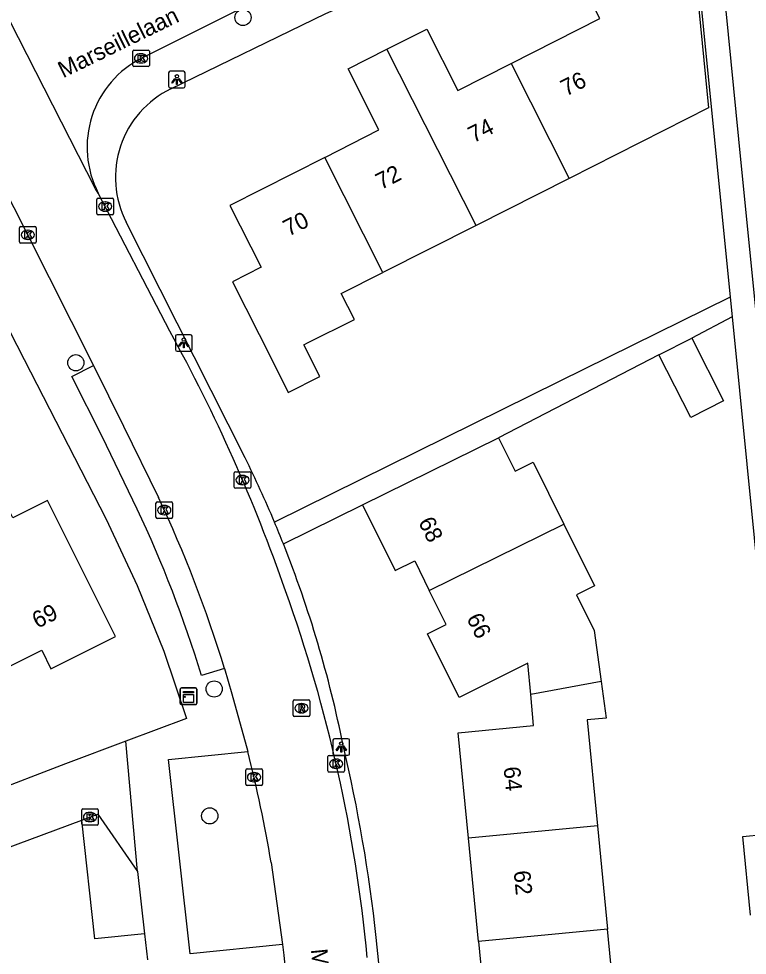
# Model space of a CAD drawing. Extents: x 158461 to 159795, y 387220 to 388672.
# Drawn here: x 159057.5 to 159101.4, y 387931.9 to 387988.4 of the extents above; entities that cross this region are included whole.
import ezdxf

# ---------------------------------------------------------------- set-up
doc = ezdxf.new("R2010")
doc.units = 0
for name, color, linetype in [('IMGEO_Boom', 7, 'Continuous'), ('IMGEO_Groenvoorziening', 7, 'Continuous'), ('IMGEO_Kast', 7, 'Continuous'), ('IMGEO_Kolk', 7, 'Continuous'), ('IMGEO_Lichtpunt', 7, 'Continuous'), ('IMGEO_Openbare_ruimte_label', 7, 'Continuous'), ('IMGEO_Pand', 7, 'Continuous'), ('IMGEO_Pand_nummerreeks', 7, 'Continuous'), ('IMGEO_Rijbaan_lokaal_open', 7, 'Continuous'), ('IMGEO_Rioolput', 7, 'Continuous'), ('IMGEO_Voetpad_open', 7, 'Continuous')]:
    doc.layers.add(name, color=color, linetype=linetype)

msp = doc.modelspace()

# ---------------------------------------------------------------- linework, layer by layer
at = {"layer": 'IMGEO_Boom'}
for centre in [(159070.987, 387988.428), (159060.908, 387967.606), (159069.251, 387947.931), (159068.986, 387940.277)]:
    msp.add_circle(centre, 0.489, dxfattribs=at)
at = {"layer": 'IMGEO_Groenvoorziening'}
msp.add_lwpolyline([(159065.045, 387933.171), (159062.058, 387932.868), (159061.262, 387940.022)], dxfattribs=at)
at = {"layer": 'IMGEO_Kast'}
for p, q in [((159067.203, 387947.067), (159067.203, 387947.908)), ((159067.203, 387947.908), (159067.203, 387947.067)), ((159067.278, 387947.992), (159068.119, 387947.992)), ((159068.119, 387947.992), (159067.278, 387947.992)), ((159068.203, 387947.917), (159068.203, 387947.076)), ((159068.203, 387947.076), (159068.203, 387947.917)), ((159068.128, 387946.992), (159067.287, 387946.992)), ((159067.287, 387946.992), (159068.128, 387946.992))]:
    msp.add_line(p, q, dxfattribs=at)
for points in [[(159067.398, 387947.782), (159067.998, 387947.782), (159067.998, 387947.697), (159067.398, 387947.697), (159067.398, 387947.782)], [(159067.398, 387947.607), (159067.998, 387947.607), (159067.998, 387947.118), (159067.398, 387947.118), (159067.398, 387947.607)]]:
    msp.add_lwpolyline(points, dxfattribs=at)
msp.add_circle((159067.482, 387947.456), 0.0377, dxfattribs=at)
for centre, start, end in [((159067.281, 387947.914), 92.4484, 184.2845), ((159067.281, 387947.914), 92.4484, 184.2845), ((159068.125, 387947.914), 2.4484, 94.2845), ((159068.125, 387947.914), 2.4484, 94.2845), ((159067.281, 387947.07), 182.4484, 274.2845), ((159067.281, 387947.07), 182.4484, 274.2845), ((159068.125, 387947.07), 272.4484, 4.2845), ((159068.125, 387947.07), 272.4484, 4.2845)]:
    msp.add_arc(centre, 0.0779, start, end, dxfattribs=at)
at = {"layer": 'IMGEO_Kolk'}
for p, q in [((159064.341, 387985.538), (159064.341, 387986.39)), ((159064.416, 387986.464), (159065.268, 387986.464)), ((159065.342, 387986.39), (159065.342, 387985.538)), ((159064.829, 387986.244), (159064.854, 387986.244)), ((159065.268, 387985.464), (159064.416, 387985.464)), ((159064.852, 387985.684), (159064.827, 387985.684)), ((159062.18, 387976.6), (159062.18, 387977.452)), ((159062.255, 387977.526), (159063.107, 387977.526)), ((159062.668, 387977.306), (159062.693, 387977.306)), ((159063.181, 387977.452), (159063.181, 387976.6)), ((159062.691, 387976.746), (159062.666, 387976.746)), ((159063.107, 387976.526), (159062.255, 387976.526)), ((159057.513, 387974.894), (159057.513, 387975.746)), ((159057.588, 387975.82), (159058.44, 387975.82)), ((159058.001, 387975.6), (159058.026, 387975.6)), ((159058.514, 387975.746), (159058.514, 387974.894)), ((159058.024, 387975.04), (159057.999, 387975.04)), ((159058.44, 387974.82), (159057.588, 387974.82)), ((159070.462, 387960.106), (159070.462, 387960.958)), ((159070.537, 387961.032), (159071.389, 387961.032)), ((159071.463, 387960.958), (159071.463, 387960.106)), ((159070.95, 387960.812), (159070.975, 387960.812)), ((159071.389, 387960.032), (159070.537, 387960.032)), ((159070.973, 387960.252), (159070.948, 387960.252)), ((159065.817, 387959.218), (159066.669, 387959.218)), ((159065.742, 387958.292), (159065.742, 387959.144)), ((159066.23, 387958.998), (159066.255, 387958.998)), ((159066.743, 387959.144), (159066.743, 387958.292)), ((159066.669, 387958.218), (159065.817, 387958.218)), ((159066.253, 387958.438), (159066.228, 387958.438)), ((159076.182, 387943.922), (159077.034, 387943.922)), ((159076.107, 387942.996), (159076.107, 387943.848)), ((159076.595, 387943.702), (159076.62, 387943.702)), ((159077.108, 387943.848), (159077.108, 387942.996)), ((159071.158, 387942.185), (159071.158, 387943.037)), ((159071.233, 387943.111), (159072.085, 387943.111)), ((159071.646, 387942.891), (159071.671, 387942.891)), ((159072.159, 387943.037), (159072.159, 387942.185)), ((159077.034, 387942.922), (159076.182, 387942.922)), ((159076.618, 387943.142), (159076.593, 387943.142)), ((159071.669, 387942.331), (159071.644, 387942.331)), ((159072.085, 387942.111), (159071.233, 387942.111)), ((159061.263, 387939.782), (159061.263, 387940.634)), ((159061.338, 387940.708), (159062.19, 387940.708)), ((159062.264, 387940.634), (159062.264, 387939.782)), ((159061.751, 387940.488), (159061.776, 387940.488)), ((159062.19, 387939.708), (159061.338, 387939.708)), ((159061.774, 387939.928), (159061.749, 387939.928))]:
    msp.add_line(p, q, dxfattribs=at)
for points in [[(159064.341, 387985.538), (159064.341, 387986.39)], [(159064.416, 387986.464), (159065.268, 387986.464)], [(159065.342, 387986.39), (159065.342, 387985.538)], [(159064.662, 387986.164), (159064.785, 387986.164), (159064.785, 387986.013), (159064.915, 387986.164), (159065.079, 387986.164), (159064.933, 387986.013), (159065.086, 387985.764), (159064.934, 387985.764), (159064.849, 387985.928), (159064.785, 387985.861), (159064.785, 387985.764), (159064.662, 387985.764), (159064.662, 387986.164)], [(159065.268, 387985.464), (159064.416, 387985.464)], [(159062.18, 387976.6), (159062.18, 387977.452)], [(159062.255, 387977.526), (159063.107, 387977.526)], [(159063.181, 387977.452), (159063.181, 387976.6)], [(159062.501, 387977.226), (159062.624, 387977.226), (159062.624, 387977.075), (159062.754, 387977.226), (159062.918, 387977.226), (159062.772, 387977.075), (159062.925, 387976.826), (159062.773, 387976.826), (159062.688, 387976.99), (159062.624, 387976.923), (159062.624, 387976.826), (159062.501, 387976.826), (159062.501, 387977.226)], [(159063.107, 387976.526), (159062.255, 387976.526)], [(159057.513, 387974.894), (159057.513, 387975.746)], [(159057.588, 387975.82), (159058.44, 387975.82)], [(159058.514, 387975.746), (159058.514, 387974.894)], [(159057.834, 387975.52), (159057.957, 387975.52), (159057.957, 387975.369), (159058.087, 387975.52), (159058.251, 387975.52), (159058.105, 387975.369), (159058.258, 387975.12), (159058.106, 387975.12), (159058.021, 387975.284), (159057.957, 387975.217), (159057.957, 387975.12), (159057.834, 387975.12), (159057.834, 387975.52)], [(159058.44, 387974.82), (159057.588, 387974.82)], [(159070.462, 387960.106), (159070.462, 387960.958)], [(159070.537, 387961.032), (159071.389, 387961.032)], [(159071.463, 387960.958), (159071.463, 387960.106)], [(159070.783, 387960.732), (159070.906, 387960.732), (159070.906, 387960.581), (159071.036, 387960.732), (159071.2, 387960.732), (159071.054, 387960.581), (159071.207, 387960.332), (159071.055, 387960.332), (159070.97, 387960.496), (159070.906, 387960.429), (159070.906, 387960.332), (159070.783, 387960.332), (159070.783, 387960.732)], [(159071.389, 387960.032), (159070.537, 387960.032)], [(159065.817, 387959.218), (159066.669, 387959.218)], [(159065.742, 387958.292), (159065.742, 387959.144)], [(159066.063, 387958.918), (159066.186, 387958.918), (159066.186, 387958.767), (159066.316, 387958.918), (159066.48, 387958.918), (159066.334, 387958.767), (159066.487, 387958.518), (159066.335, 387958.518), (159066.25, 387958.682), (159066.186, 387958.615), (159066.186, 387958.518), (159066.063, 387958.518), (159066.063, 387958.918)], [(159066.743, 387959.144), (159066.743, 387958.292)], [(159066.669, 387958.218), (159065.817, 387958.218)], [(159076.182, 387943.922), (159077.034, 387943.922)], [(159076.107, 387942.996), (159076.107, 387943.848)], [(159076.428, 387943.622), (159076.551, 387943.622), (159076.551, 387943.471), (159076.681, 387943.622), (159076.845, 387943.622), (159076.699, 387943.471), (159076.852, 387943.222), (159076.7, 387943.222), (159076.615, 387943.386), (159076.551, 387943.319), (159076.551, 387943.222), (159076.428, 387943.222), (159076.428, 387943.622)], [(159077.108, 387943.848), (159077.108, 387942.996)], [(159071.158, 387942.185), (159071.158, 387943.037)], [(159071.233, 387943.111), (159072.085, 387943.111)], [(159071.479, 387942.811), (159071.602, 387942.811), (159071.602, 387942.66), (159071.732, 387942.811), (159071.896, 387942.811), (159071.75, 387942.66), (159071.903, 387942.411), (159071.751, 387942.411), (159071.666, 387942.575), (159071.602, 387942.508), (159071.602, 387942.411), (159071.479, 387942.411), (159071.479, 387942.811)], [(159072.159, 387943.037), (159072.159, 387942.185)], [(159077.034, 387942.922), (159076.182, 387942.922)], [(159072.085, 387942.111), (159071.233, 387942.111)], [(159061.263, 387939.782), (159061.263, 387940.634)], [(159061.338, 387940.708), (159062.19, 387940.708)], [(159062.264, 387940.634), (159062.264, 387939.782)], [(159061.584, 387940.408), (159061.707, 387940.408), (159061.707, 387940.257), (159061.837, 387940.408), (159062.001, 387940.408), (159061.855, 387940.257), (159062.008, 387940.008), (159061.856, 387940.008), (159061.771, 387940.172), (159061.707, 387940.105), (159061.707, 387940.008), (159061.584, 387940.008), (159061.584, 387940.408)], [(159062.19, 387939.708), (159061.338, 387939.708)]]:
    msp.add_lwpolyline(points, dxfattribs=at)
for centre, start, end in [((159064.418, 387986.388), 91.552, 178.448), ((159064.418, 387986.388), 91.552, 178.448), ((159065.266, 387986.388), 1.552, 88.448), ((159065.266, 387986.388), 1.552, 88.448), ((159064.418, 387985.54), 181.552, 268.448), ((159064.418, 387985.54), 181.552, 268.448), ((159065.266, 387985.54), 271.552, 358.448), ((159065.266, 387985.54), 271.552, 358.448), ((159062.257, 387977.45), 91.552, 178.448), ((159062.257, 387977.45), 91.552, 178.448), ((159063.105, 387977.45), 1.552, 88.448), ((159063.105, 387977.45), 1.552, 88.448), ((159062.257, 387976.602), 181.552, 268.448), ((159062.257, 387976.602), 181.552, 268.448), ((159063.105, 387976.602), 271.552, 358.448), ((159063.105, 387976.602), 271.552, 358.448), ((159057.59, 387975.744), 91.552, 178.448), ((159057.59, 387975.744), 91.552, 178.448), ((159058.438, 387975.744), 1.552, 88.448), ((159058.438, 387975.744), 1.552, 88.448), ((159057.59, 387974.896), 181.552, 268.448), ((159057.59, 387974.896), 181.552, 268.448), ((159058.438, 387974.896), 271.552, 358.448), ((159058.438, 387974.896), 271.552, 358.448), ((159070.539, 387960.956), 91.552, 178.448), ((159070.539, 387960.956), 91.552, 178.448), ((159071.387, 387960.956), 1.552, 88.448), ((159071.387, 387960.956), 1.552, 88.448), ((159070.539, 387960.108), 181.552, 268.448), ((159070.539, 387960.108), 181.552, 268.448), ((159071.387, 387960.108), 271.552, 358.448), ((159071.387, 387960.108), 271.552, 358.448), ((159065.819, 387959.142), 91.552, 178.448), ((159065.819, 387959.142), 91.552, 178.448), ((159066.667, 387959.142), 1.552, 88.448), ((159066.667, 387959.142), 1.552, 88.448), ((159065.819, 387958.294), 181.552, 268.448), ((159065.819, 387958.294), 181.552, 268.448), ((159066.667, 387958.294), 271.552, 358.448), ((159066.667, 387958.294), 271.552, 358.448), ((159076.184, 387943.846), 91.552, 178.448), ((159076.184, 387943.846), 91.552, 178.448), ((159077.032, 387943.846), 1.552, 88.448), ((159077.032, 387943.846), 1.552, 88.448), ((159071.235, 387943.035), 91.552, 178.448), ((159071.235, 387943.035), 91.552, 178.448), ((159072.083, 387943.035), 1.552, 88.448), ((159072.083, 387943.035), 1.552, 88.448), ((159076.184, 387942.998), 181.552, 268.448), ((159076.184, 387942.998), 181.552, 268.448), ((159077.032, 387942.998), 271.552, 358.448), ((159077.032, 387942.998), 271.552, 358.448), ((159071.235, 387942.187), 181.552, 268.448), ((159071.235, 387942.187), 181.552, 268.448), ((159072.083, 387942.187), 271.552, 358.448), ((159072.083, 387942.187), 271.552, 358.448), ((159061.34, 387940.632), 91.552, 178.448), ((159061.34, 387940.632), 91.552, 178.448), ((159062.188, 387940.632), 1.552, 88.448), ((159062.188, 387940.632), 1.552, 88.448), ((159061.34, 387939.784), 181.552, 268.448), ((159061.34, 387939.784), 181.552, 268.448), ((159062.188, 387939.784), 271.552, 358.448), ((159062.188, 387939.784), 271.552, 358.448)]:
    msp.add_arc(centre, 0.0765, start, end, dxfattribs=at)
for centre, major_axis, ratio, start_param, end_param in [((159064.828, 387985.964), (-0.387, 0.002), 0.722429, 4.712389, 7.853982), ((159064.853, 387985.964), (-0.39, 0.002), 0.717154, 1.570796, 4.712389), ((159062.667, 387977.026), (-0.387, 0.002), 0.722429, 4.712389, 7.853982), ((159062.692, 387977.026), (-0.39, 0.002), 0.717154, 1.570796, 4.712389), ((159058, 387975.32), (-0.387, 0.002), 0.722429, 4.712389, 7.853982), ((159058.025, 387975.32), (-0.39, 0.002), 0.717154, 1.570796, 4.712389), ((159070.949, 387960.532), (-0.387, 0.002), 0.722429, 4.712389, 7.853982), ((159070.974, 387960.532), (-0.39, 0.002), 0.717154, 1.570796, 4.712389), ((159066.229, 387958.718), (-0.387, 0.002), 0.722429, 4.712389, 7.853982), ((159066.254, 387958.718), (-0.39, 0.002), 0.717154, 1.570796, 4.712389), ((159076.594, 387943.422), (-0.387, 0.002), 0.722429, 4.712389, 7.853982), ((159076.619, 387943.422), (-0.39, 0.002), 0.717154, 1.570796, 4.712389), ((159071.645, 387942.611), (-0.387, 0.002), 0.722429, 4.712389, 7.853982), ((159071.67, 387942.611), (-0.39, 0.002), 0.717154, 1.570796, 4.712389), ((159061.75, 387940.208), (-0.387, 0.002), 0.722429, 4.712389, 7.853982), ((159061.775, 387940.208), (-0.39, 0.002), 0.717154, 1.570796, 4.712389)]:
    msp.add_ellipse(centre, major_axis=major_axis, ratio=ratio, start_param=start_param, end_param=end_param, dxfattribs=at)
at = {"layer": 'IMGEO_Lichtpunt'}
for p, q in [((159067.404, 387985.183), (159066.596, 387985.183)), ((159067.404, 387985.183), (159066.596, 387985.183)), ((159066.502, 387985.088), (159066.502, 387984.281)), ((159066.502, 387985.088), (159066.502, 387984.281)), ((159067.498, 387984.281), (159067.498, 387985.088)), ((159067.498, 387984.281), (159067.498, 387985.088)), ((159066.596, 387984.187), (159067.404, 387984.187)), ((159066.596, 387984.187), (159067.404, 387984.187)), ((159066.919, 387969.202), (159066.919, 387968.395)), ((159066.919, 387969.202), (159066.919, 387968.395)), ((159067.821, 387969.297), (159067.013, 387969.297)), ((159067.821, 387969.297), (159067.013, 387969.297)), ((159067.915, 387968.395), (159067.915, 387969.202)), ((159067.915, 387968.395), (159067.915, 387969.202)), ((159067.013, 387968.301), (159067.821, 387968.301)), ((159067.013, 387968.301), (159067.821, 387968.301)), ((159076.418, 387944.835), (159076.418, 387944.028)), ((159076.418, 387944.835), (159076.418, 387944.028)), ((159077.32, 387944.93), (159076.512, 387944.93)), ((159077.32, 387944.93), (159076.512, 387944.93)), ((159077.414, 387944.028), (159077.414, 387944.835)), ((159077.414, 387944.028), (159077.414, 387944.835)), ((159076.512, 387943.934), (159077.32, 387943.934)), ((159076.512, 387943.934), (159077.32, 387943.934))]:
    msp.add_line(p, q, dxfattribs=at)
for points in [[(159066.876, 387984.752), (159066.915, 387984.724), (159066.727, 387984.462), (159066.689, 387984.489), (159066.876, 387984.752)], [(159066.978, 387984.704), (159067.025, 387984.704), (159067.025, 387984.382), (159066.978, 387984.382), (159066.978, 387984.704)], [(159067.088, 387984.724), (159067.126, 387984.751), (159067.313, 387984.489), (159067.274, 387984.461), (159067.088, 387984.724)], [(159067.293, 387968.866), (159067.332, 387968.838), (159067.144, 387968.576), (159067.106, 387968.603), (159067.293, 387968.866)], [(159067.395, 387968.818), (159067.442, 387968.818), (159067.442, 387968.496), (159067.395, 387968.496), (159067.395, 387968.818)], [(159067.505, 387968.838), (159067.543, 387968.865), (159067.73, 387968.603), (159067.691, 387968.575), (159067.505, 387968.838)], [(159076.792, 387944.499), (159076.831, 387944.471), (159076.643, 387944.209), (159076.605, 387944.236), (159076.792, 387944.499)], [(159077.004, 387944.471), (159077.042, 387944.498), (159077.229, 387944.236), (159077.19, 387944.208), (159077.004, 387944.471)], [(159076.894, 387944.451), (159076.941, 387944.451), (159076.941, 387944.129), (159076.894, 387944.129), (159076.894, 387944.451)]]:
    msp.add_lwpolyline(points, dxfattribs=at)
for centre in [(159067.001, 387984.886), (159067.418, 387969), (159076.917, 387944.633)]:
    msp.add_circle(centre, 0.0994, dxfattribs=at)
for centre, start, end in [((159066.596, 387985.088), 90, 180), ((159066.596, 387985.088), 90, 180), ((159067.404, 387985.088), 0, 90), ((159067.404, 387985.088), 0, 90), ((159066.596, 387984.281), 180, 270), ((159066.596, 387984.281), 180, 270), ((159067.404, 387984.281), 270, 0), ((159067.404, 387984.281), 270, 360), ((159067.013, 387969.202), 90, 180), ((159067.013, 387969.202), 90, 180), ((159067.821, 387969.202), 0, 90), ((159067.821, 387969.202), 0, 90), ((159067.013, 387968.395), 180, 270), ((159067.013, 387968.395), 180, 270), ((159067.821, 387968.395), 270, 0), ((159067.821, 387968.395), 270, 360), ((159076.512, 387944.835), 90, 180), ((159076.512, 387944.835), 90, 180), ((159077.32, 387944.835), 0, 90), ((159077.32, 387944.835), 0, 90), ((159076.512, 387944.028), 180, 270), ((159076.512, 387944.028), 180, 270), ((159077.32, 387944.028), 270, 0), ((159077.32, 387944.028), 270, 360)]:
    msp.add_arc(centre, 0.0946, start, end, dxfattribs=at)
at = {"layer": 'IMGEO_Pand'}
for points in [[(159087.156, 387985.651), (159092.518, 387988.363), (159091.801, 387989.781), (159091.499, 387990.38), (159098.024, 387993.677), (159099.058, 387982.972), (159096.38, 387981.618), (159090.66, 387978.725)], [(159079.673, 387986.509), (159082.081, 387987.727), (159083.95, 387984.03), (159087.156, 387985.651)], [(159075.92, 387979.991), (159079.187, 387981.643), (159077.326, 387985.322), (159079.673, 387986.509)], [(159085.047, 387975.886), (159079.673, 387986.509)], [(159087.156, 387985.651), (159090.66, 387978.725)], [(159075.92, 387979.991), (159070.202, 387977.098), (159072.092, 387973.362), (159070.353, 387972.482), (159072.76, 387967.721), (159073.723, 387965.817), (159075.617, 387966.775), (159074.654, 387968.679), (159074.89, 387968.799), (159077.705, 387970.223), (159076.92, 387971.775), (159079.433, 387973.046)], [(159079.433, 387973.046), (159075.92, 387979.991)], [(159090.66, 387978.725), (159085.047, 387975.886)], [(159085.047, 387975.886), (159079.433, 387973.046)], [(159098.056, 387969.093), (159099.978, 387965.308), (159097.99, 387964.298), (159096.068, 387968.083)], [(159096.068, 387968.083), (159098.056, 387969.093)], [(159078.201, 387959.04), (159086.399, 387963.086)], [(159086.399, 387963.086), (159087.396, 387961.065), (159088.499, 387961.609), (159090.34, 387957.879)], [(159057, 387949.342), (159058.849, 387950.265), (159059.409, 387949.145), (159063.294, 387951.086), (159059.194, 387959.296), (159057.109, 387958.255), (159056.567, 387959.341), (159052.915, 387957.518)], [(159078.201, 387959.04), (159080.159, 387955.075), (159081.344, 387955.66), (159082.225, 387953.874)], [(159082.225, 387953.874), (159090.34, 387957.879)], [(159090.34, 387957.879), (159092.182, 387954.148), (159091.108, 387953.618), (159092.175, 387951.455), (159092.595, 387948.375)], [(159088.346, 387947.605), (159088.175, 387949.478), (159084.018, 387947.426), (159082.126, 387951.259), (159083.243, 387951.811), (159082.225, 387953.874)], [(159092.595, 387948.375), (159088.346, 387947.605)], [(159092.595, 387948.375), (159092.896, 387946.173), (159091.75, 387946.06), (159092.37, 387939.685)], [(159084.588, 387938.927), (159083.97, 387945.276), (159088.518, 387945.729), (159088.346, 387947.605)], [(159092.37, 387939.685), (159084.588, 387938.927)], [(159092.37, 387939.685), (159092.977, 387933.453)], [(159085.194, 387932.696), (159084.588, 387938.927)], [(159101.6, 387934.292), (159101.136, 387939.03), (159103.58, 387939.269)], [(159092.977, 387933.453), (159085.194, 387932.696)], [(159093.583, 387927.223), (159092.977, 387933.453)], [(159085.194, 387932.696), (159085.8, 387926.466)]]:
    msp.add_lwpolyline(points, dxfattribs=at)
at = {"layer": 'IMGEO_Rijbaan_lokaal_open'}
for points in [[(159043.688, 388004.531), (159045.063, 388001.423), (159045.747, 388000), (159049.307, 387992.587), (159052.377, 387986.378), (159057.958, 387975.428), (159061.964, 387967.43)], [(159064.908, 387985.996), (159072.86, 387990.004), (159075.16, 387991.099), (159077.52, 387992.185), (159080.081, 387993.219), (159083.451, 387994.533), (159085.411, 387995.19), (159087.221, 387995.746), (159089.91, 387996.522), (159093.189, 387997.305), (159095.486, 387997.804)], [(159062.264, 387977.834), (159062.104, 387978.096), (159055.389, 387991.241), (159055.2, 387991.702)], [(159066.575, 387969.501), (159062.264, 387977.834)], [(159061.964, 387967.43), (159063.788, 387963.79), (159065.891, 387959.471)], [(159069.871, 387949.173), (159070.322, 387947.635), (159071.284, 387944.155)], [(159072.686, 387937.461), (159073.375, 387932.514)], [(159073.375, 387932.514), (159073.447, 387931.884), (159073.516, 387931.254)]]:
    msp.add_lwpolyline(points, dxfattribs=at)
for centre, radius, start, end in [((159067.624, 387980.607), 6.035, 116.7469, 207.3546), ((158979.298, 387921.227), 99.738, 19.09505, 28.94744), ((158997.507, 387927.124), 75.649, 16.94601, 25.31531), ((158988.964, 387923.372), 89.909, 5.33874, 19.81815), ((158988.41, 387923.304), 85.457, 9.53576, 14.12247)]:
    msp.add_arc(centre, radius, start, end, dxfattribs=at)
at = {"layer": 'IMGEO_Rioolput'}
for p, q in [((159074.02, 387946.343), (159074.02, 387947.195)), ((159074.095, 387947.269), (159074.947, 387947.269)), ((159074.508, 387947.049), (159074.533, 387947.049)), ((159075.021, 387947.195), (159075.021, 387946.343)), ((159074.947, 387946.269), (159074.095, 387946.269)), ((159074.531, 387946.489), (159074.506, 387946.489))]:
    msp.add_line(p, q, dxfattribs=at)
for points in [[(159074.02, 387946.343), (159074.02, 387947.195)], [(159074.095, 387947.269), (159074.947, 387947.269)], [(159074.609, 387946.967), (159074.357, 387946.969), (159074.357, 387946.569)], [(159074.357, 387946.569), (159074.481, 387946.569), (159074.481, 387946.731), (159074.492, 387946.731)], [(159074.535, 387946.888), (159074.481, 387946.888), (159074.481, 387946.807)], [(159074.481, 387946.807), (159074.533, 387946.807)], [(159075.021, 387947.195), (159075.021, 387946.343)], [(159074.947, 387946.269), (159074.095, 387946.269)], [(159074.539, 387946.702), (159074.61, 387946.569), (159074.75, 387946.569), (159074.685, 387946.695)]]:
    msp.add_lwpolyline(points, dxfattribs=at)
for centre, radius, start, end in [((159074.097, 387947.193), 0.0765, 91.552, 178.448), ((159074.097, 387947.193), 0.0765, 91.552, 178.448), ((159074.491, 387946.678), 0.0533, 26.0293, 88.6989), ((159074.517, 387946.996), 0.19, 274.7715, 282.9687), ((159074.541, 387946.792), 0.0964, 77.0061, 93.1865), ((159074.555, 387946.849), 0.0378, 276.6634, 79.6772), ((159074.608, 387946.857), 0.109, 350.3612, 89.416), ((159074.606, 387946.857), 0.112, 277.5842, 350.9817), ((159074.59, 387946.642), 0.108, 29.5134, 73.7905), ((159074.945, 387947.193), 0.0765, 1.552, 88.448), ((159074.945, 387947.193), 0.0765, 1.552, 88.448), ((159074.097, 387946.345), 0.0765, 181.552, 268.448), ((159074.097, 387946.345), 0.0765, 181.552, 268.448), ((159074.945, 387946.345), 0.0765, 271.552, 358.448), ((159074.945, 387946.345), 0.0765, 271.552, 358.448)]:
    msp.add_arc(centre, radius, start, end, dxfattribs=at)
for centre, major_axis, ratio, start_param, end_param in [((159074.507, 387946.769), (-0.387, 0.002), 0.722429, 4.712389, 7.853982), ((159074.532, 387946.769), (-0.39, 0.002), 0.717154, 1.570796, 4.712389)]:
    msp.add_ellipse(centre, major_axis=major_axis, ratio=ratio, start_param=start_param, end_param=end_param, dxfattribs=at)
at = {"layer": 'IMGEO_Voetpad_open'}
for points in [[(159102.367, 387966.418), (159101.06, 387979.46), (159099.326, 387996.997), (159102.524, 387997.555)], [(159097.967, 387995.774), (159100.372, 387971.562)], [(159066.645, 387984.129), (159075.992, 387988.664), (159080.06, 387990.475), (159083.997, 387991.984)], [(159071.121, 387961.871), (159063.952, 387976.083)], [(159100.372, 387971.562), (159090.059, 387966.469), (159072.889, 387957.996)], [(159100.372, 387971.562), (159100.491, 387970.367)], [(159056.398, 387970.519), (159056.458, 387970.401), (159057.795, 387967.794), (159062.731, 387958.17), (159064.604, 387954.178), (159066.213, 387950.202), (159067.591, 387946.141), (159063.933, 387944.776)], [(159100.491, 387970.367), (159098.056, 387969.093)], [(159100.491, 387970.367), (159103.58, 387939.269)], [(159096.068, 387968.083), (159086.399, 387963.086)], [(159064.613, 387958.782), (159062.488, 387963.148), (159060.668, 387966.781), (159061.964, 387967.43)], [(159073.426, 387956.682), (159078.201, 387959.04)], [(159069.871, 387949.173), (159068.484, 387948.75)], [(159063.933, 387944.776), (159060.276, 387943.411), (159041.039, 387936.013)], [(159064.629, 387936.913), (159063.933, 387944.776)], [(159073.375, 387932.514), (159067.807, 387931.965), (159066.505, 387943.685), (159071.284, 387944.155)], [(159045.417, 387934.125), (159061.262, 387940.022)], [(159061.262, 387940.022), (159062.235, 387940.384), (159064.629, 387936.913)], [(159064.629, 387936.913), (159065.045, 387933.171)], [(159065.045, 387933.171), (159065.221, 387931.589)], [(159081.47, 387909.342), (159079.027, 387932.94)]]:
    msp.add_lwpolyline(points, dxfattribs=at)
for centre, radius, start, end in [((159069.234, 387978.789), 5.935, 115.8645, 207.1246), ((159008.943, 387931.161), 69.349, 22.76544, 26.28501), ((158997.323, 387927.054), 74.395, 16.95554, 25.2442), ((159008.72, 387931.005), 69.614, 21.64448, 22.81281), ((159007.655, 387930.556), 70.77, 11.3989, 21.66414), ((158984.074, 387922.563), 95.518, 6.23691, 13.30377)]:
    msp.add_arc(centre, radius, start, end, dxfattribs=at)

# ---------------------------------------------------------------- texts
at = {"layer": 'IMGEO_Openbare_ruimte_label'}
for rotation, p in [(26.0524, (159060.141, 387984.753)), (275.568, (159075.083, 387932.222))]:
    msp.add_text('Marseillelaan', height=1, rotation=rotation, dxfattribs=at).set_placement(p)
at = {"layer": 'IMGEO_Pand_nummerreeks'}
for s, rotation, p in [('76', 26.7844, (159090.468, 387983.655)), ('74', 26.7844, (159084.889, 387980.839)), ('72', 26.7844, (159079.308, 387978.021)), ('70', 26.7858, (159073.734, 387975.207)), ('68', 296.6045, (159081.54, 387958.001)), ('69', 26.4793, (159058.588, 387951.557)), ('66', 296.6045, (159084.448, 387952.197)), ('64', 275.5566, (159086.703, 387943.208)), ('62', 275.5566, (159087.313, 387936.941))]:
    msp.add_text(s, height=1, rotation=rotation, dxfattribs=at).set_placement(p)

doc.saveas('drawing.dxf')
